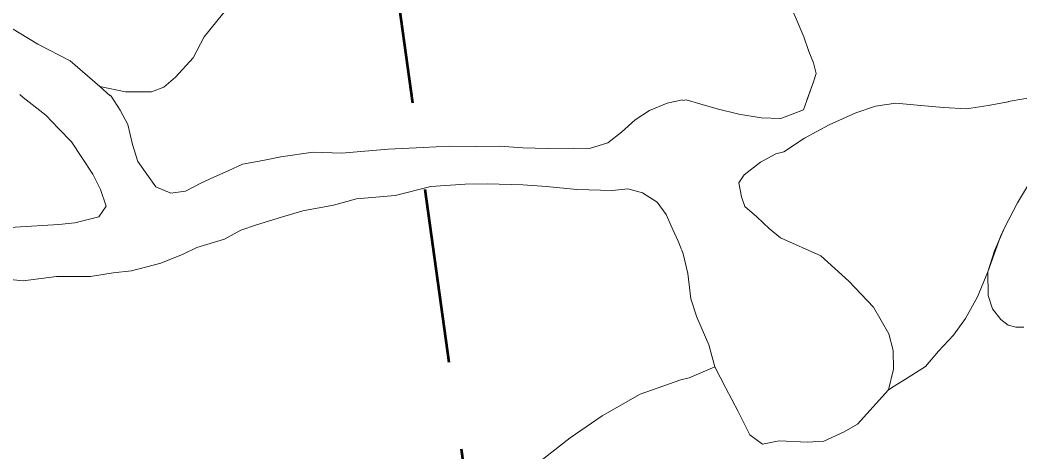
# Model space of a CAD drawing. Extents: x -1643653 to 4543381, y 1624270 to 13878484.
# Drawn here: x 744560 to 747995, y 8920193 to 8921676 of the extents above; entities that cross this region are included whole.
import ezdxf

# ---------------------------------------------------------------- set-up
doc = ezdxf.new("R2010")
doc.units = 0
doc.header["$LTSCALE"] = 200
doc.linetypes.add('MEDIUM_DASHED', pattern=[4.5, 3, -1.5])
for name, color, linetype, lineweight in [('1', 7, 'Continuous', 13), ('27', 7, 'Continuous', 53), ('29', 7, 'Continuous', 13)]:
    doc.layers.add(name, color=color, linetype=linetype, lineweight=lineweight)

msp = doc.modelspace()

# ---------------------------------------------------------------- linework, layer by layer
at = {"layer": '1', "lineweight": 25}
msp.add_spline([(814781, 9009175.5), (814787.2, 9009173.4), (814796.9, 9009173.4), (814799.4, 9009172.4), (814805.1, 9009174.5), (814805.6, 9009176.5), (814811.7, 9009179.5), (814811.7, 9009179.5), (814801.5, 9009181), (814790.7, 9009181.5), (814784.1, 9009183.1), (814777.4, 9009185.1), (814778.4, 9009175.5)], degree=3, dxfattribs=at)
at = {"layer": '27', "linetype": 'MEDIUM_DASHED'}
msp.add_lwpolyline([(746115.6, 8927478.8), (745575.7, 8923768.8), (746223.3, 8919149.6)], dxfattribs=at)
at = {"layer": '29'}
msp.add_line((747263.3, 8921400.5), (747286.7, 8921463.8), dxfattribs=at)
for points in [[(744834.5, 8921447.4), (744922.3, 8921429), (745011.8, 8921429), (745054.5, 8921444.9), (745094, 8921479.9), (745155.4, 8921545.7), (745193.4, 8921617.7), (745256.1, 8921695.5), (745332.1, 8921780.8), (745393.7, 8921849.6), (745463.4, 8921922.1), (745547.9, 8922016.3), (745659.6, 8922147.6), (745742.1, 8922239.9), (745831.4, 8922327.1), (745921.2, 8922433.2), (745995.3, 8922544.8), (746069.8, 8922664.9), (746117.1, 8922770.3), (746162.2, 8922861.2), (746179.8, 8922946.1), (746171.2, 8923030.1), (746162.1, 8923070.5), (746133.9, 8923131.5)], [(744834.5, 8921447.4), (744922.3, 8921429), (745011.8, 8921429), (745054.5, 8921444.9), (745094, 8921479.9), (745155.4, 8921545.7), (745193.4, 8921617.7), (745256.1, 8921695.5), (745332.1, 8921780.8), (745393.7, 8921849.6), (745463.4, 8921922.1), (745547.9, 8922016.3), (745659.6, 8922147.6), (745742.1, 8922239.9), (745831.4, 8922327.1), (745921.2, 8922433.2), (745995.3, 8922544.8), (746069.8, 8922664.9), (746117.1, 8922770.3), (746162.2, 8922861.2), (746179.8, 8922946.1), (746171.2, 8923030.1), (746162.1, 8923070.5), (746133.9, 8923131.5)], [(747152.1, 8922101), (747163.2, 8922067.7), (747173.9, 8921918), (747181.1, 8921785.4), (747223.2, 8921688.3), (747252.4, 8921618.7), (747270.3, 8921567.8), (747285.6, 8921529.1), (747295.1, 8921491.8), (747286.7, 8921463.8)], [(747152.1, 8922101), (747163.2, 8922067.7), (747173.9, 8921918), (747181.1, 8921785.4), (747223.2, 8921688.3), (747252.4, 8921618.7), (747270.3, 8921567.8), (747285.6, 8921529.1), (747295.1, 8921491.8), (747286.7, 8921463.8), (747263.3, 8921399.4)], [(745256.1, 8921695.5), (745193.4, 8921617.7), (745155.4, 8921545.7), (745094, 8921479.9), (745054.5, 8921444.9), (745011.8, 8921429), (744922.3, 8921429), (744834.5, 8921447.4), (744869.7, 8921416.2)], [(744869.7, 8921416.2), (744834.5, 8921447.4), (744733.1, 8921535.7), (744622, 8921593.2), (744499.5, 8921667.8)], [(744869.7, 8921416.2), (744834.5, 8921447.4), (744733.1, 8921535.7), (744622, 8921593.2), (744499.5, 8921667.8)], [(744559.5, 8921419.9), (744571, 8921409.8), (744649.5, 8921348.9), (744693.2, 8921303.6), (744737.1, 8921257.3), (744772.8, 8921204.1), (744810.7, 8921147.3), (744837.3, 8921094.4), (744856.6, 8921036.9), (744831.2, 8921000.7), (744748.4, 8920979.2), (744694, 8920974.3), (744543.6, 8920965.3), (744342.6, 8920937.2), (744163.6, 8920939.6), (744061, 8920956.5), (743959.8, 8920986.4), (743854.4, 8921007.8), (743753.7, 8921034), (743663.1, 8921064.2), (743580.8, 8921090), (743491, 8921130.9), (743405.1, 8921174.8)], [(744559.5, 8921419.9), (744571, 8921409.8), (744649.5, 8921348.9), (744693.2, 8921303.6), (744737.1, 8921257.3), (744772.8, 8921204.1), (744810.7, 8921147.3), (744837.3, 8921094.4), (744856.6, 8921036.9), (744831.2, 8921000.7), (744748.4, 8920979.2), (744694, 8920974.3), (744543.6, 8920965.3), (744342.6, 8920937.2), (744163.6, 8920939.6), (744061, 8920956.5), (743959.8, 8920986.4), (743854.4, 8921007.8), (743753.7, 8921034), (743663.1, 8921064.2), (743580.8, 8921090), (743491, 8921130.9), (743405.1, 8921174.8), (743405.6, 8921175)], [(746836.6, 8921401.7), (746783.9, 8921390.5), (746722.7, 8921365.2), (746674, 8921333), (746626.5, 8921291.1), (746579.7, 8921254.7), (746516.8, 8921234.8), (746460.4, 8921235.5), (746372.7, 8921234.6), (746288.2, 8921237.1), (746207.6, 8921242.9), (746128.1, 8921241.2), (746035.1, 8921243.3), (745945.2, 8921238.6), (745825.4, 8921232.2), (745664.9, 8921219.3), (745567, 8921222.1), (745456.9, 8921206), (745395, 8921193.4), (745325.2, 8921180.6), (745275.8, 8921158.7), (745226.1, 8921136.6), (745183.4, 8921116.7), (745128.5, 8921088.8), (745078.6, 8921081.5), (745026.8, 8921103), (744964.7, 8921190.7), (744946.3, 8921248.3), (744931, 8921317.8), (744904.6, 8921367), (744873.2, 8921414.2), (744869.2, 8921417.8)], [(746836.6, 8921401.7), (746783.9, 8921390.5), (746722.7, 8921365.2), (746674, 8921333), (746626.5, 8921291.1), (746579.7, 8921254.7), (746516.8, 8921234.8), (746460.4, 8921235.5), (746372.7, 8921234.6), (746288.2, 8921237.1), (746207.6, 8921242.9), (746128.1, 8921241.2), (746035.1, 8921243.3), (745945.2, 8921238.6), (745825.4, 8921232.2), (745664.9, 8921219.3), (745567, 8921222.1), (745456.9, 8921206), (745395, 8921193.4), (745325.2, 8921180.6), (745275.8, 8921158.7), (745226.1, 8921136.6), (745183.4, 8921116.7), (745128.5, 8921088.8), (745078.6, 8921081.5), (745026.8, 8921103), (744964.7, 8921190.7), (744946.3, 8921248.3), (744931, 8921317.8), (744904.6, 8921367), (744873.2, 8921414.2), (744869.2, 8921417.8)], [(747173.9, 8921338), (747106.3, 8921340.3), (747029.4, 8921352.8), (746955.5, 8921370.6), (746896.2, 8921388.4), (746849.1, 8921402.1), (746837.1, 8921399.5)], [(747173.9, 8921338), (747106.3, 8921340.3), (747029.4, 8921352.8), (746955.5, 8921370.6), (746896.2, 8921388.4), (746849.1, 8921402.1), (746837.1, 8921399.5)], [(747173.9, 8921338), (747251.4, 8921367.2), (747263.3, 8921399.4)], [(747263.3, 8921399.4), (747251.4, 8921367.2), (747173.9, 8921338)], [(747184.8, 8921223.5), (747255.4, 8921270.2), (747339.9, 8921315.6), (747431.2, 8921357.2), (747499.6, 8921379.8), (747569.5, 8921390.7), (747655.1, 8921382.3), (747733.2, 8921376.2), (747812.1, 8921371.4), (747886.4, 8921382.4), (747954.7, 8921394.7)], [(747954.7, 8921394.7), (747886.4, 8921382.4), (747812.1, 8921371.4), (747733.2, 8921376.2), (747655.1, 8921382.3), (747569.5, 8921390.7), (747499.6, 8921379.8), (747431.2, 8921357.2), (747339.9, 8921315.6), (747255.4, 8921270.2), (747184.8, 8921223.5)], [(748222.8, 8921392.9), (748233.9, 8921386.7), (748245.8, 8921372), (748247, 8921355.2), (748239.2, 8921323.3), (748199.6, 8921278.4), (748134, 8921223.4), (748085.1, 8921184.4), (748035.3, 8921128.8), (747986.7, 8921048.7), (747942.1, 8920962.1), (747907.9, 8920883.9), (747884.5, 8920811.1), (747849.7, 8920725.4), (747808.5, 8920651.8), (747766.5, 8920594.4), (747715, 8920539.1), (747671, 8920486.8), (747602.1, 8920443.3), (747563.3, 8920419.1), (747543.6, 8920406.7)], [(747929, 8920932.2), (747942.1, 8920962.1), (747986.7, 8921048.7), (748035.3, 8921128.8), (748085.1, 8921184.4), (748134, 8921223.4), (748199.6, 8921278.4), (748239.2, 8921323.3), (748247, 8921355.2), (748245.8, 8921372), (748233.9, 8921386.7), (748222.8, 8921392.9), (748222.8, 8921394.1)], [(748222.8, 8921394.1), (748216.5, 8921397.6), (748194.8, 8921404.4), (748168.4, 8921410.1), (748111.9, 8921416.9), (748008.6, 8921405.6), (747955, 8921395.9), (747954.7, 8921394.7)], [(747955, 8921395.9), (748008.6, 8921405.6), (748111.9, 8921416.9), (748168.4, 8921410.1), (748194.8, 8921404.4), (748216.5, 8921397.6), (748222.8, 8921394.1)], [(747173, 8920927.8), (747134.5, 8920958.8), (747092, 8920999.8), (747050.3, 8921035.7), (747038.7, 8921068.9), (747029.5, 8921116.5), (747047.9, 8921144.8), (747104.5, 8921187.9), (747156.5, 8921217.1), (747184.8, 8921223.5)], [(747184.8, 8921223.5), (747156.5, 8921217.1), (747104.5, 8921187.9), (747047.9, 8921144.8), (747029.5, 8921116.5), (747038.7, 8921068.9), (747050.3, 8921035.7), (747092, 8920999.8), (747134.5, 8920958.8), (747173, 8920927.8)], [(744516.2, 8920786.5), (744571.3, 8920781.1), (744685.9, 8920794.9), (744802.9, 8920796), (744880.6, 8920808), (744943.6, 8920815.1), (745044.6, 8920841.3), (745121.4, 8920872.3), (745168.1, 8920894.5), (745262.4, 8920923.7), (745318.7, 8920954.8), (745373.1, 8920972.7), (745459.2, 8920998.7), (745532.2, 8921020.5), (745637.5, 8921040.2), (745716.5, 8921062.2), (745848.6, 8921073.5), (745971.5, 8921104.2), (746089.6, 8921112.3), (746166.2, 8921113.3), (746287.5, 8921110.3), (746368.7, 8921104.8), (746473.7, 8921093.9), (746596.2, 8921090.9), (746648.6, 8921096.8), (746699.2, 8921082.3), (746748.7, 8921050.1), (746780.1, 8921008.6), (746801.2, 8920961.9), (746821.6, 8920917.2), (746833.2, 8920888.5)], [(744516.2, 8920786.5), (744571.3, 8920781.1), (744685.9, 8920794.9), (744802.9, 8920796), (744880.6, 8920808), (744943.6, 8920815.1), (745044.6, 8920841.3), (745121.4, 8920872.3), (745168.1, 8920894.5), (745262.4, 8920923.7), (745318.7, 8920954.8), (745373.1, 8920972.7), (745459.2, 8920998.7), (745532.2, 8921020.5), (745637.5, 8921040.2), (745716.5, 8921062.2), (745848.6, 8921073.5), (745971.5, 8921104.2), (746089.6, 8921112.3), (746166.2, 8921113.3), (746287.5, 8921110.3), (746368.7, 8921104.8), (746473.7, 8921093.9), (746596.2, 8921090.9), (746648.6, 8921096.8), (746699.2, 8921082.3), (746748.7, 8921050.1), (746780.1, 8921008.6), (746801.2, 8920961.9), (746821.6, 8920917.2), (746833.2, 8920888.5)], [(747543.6, 8920406.7), (747561.3, 8920476.9), (747560, 8920540.9), (747544.9, 8920598.9), (747492.1, 8920689.6), (747407.5, 8920779.1), (747311.3, 8920866.4), (747173, 8920927.8)], [(747173, 8920927.8), (747311.3, 8920866.4), (747407.5, 8920779.1)], [(747766.5, 8920594.4), (747808.5, 8920651.8), (747849.7, 8920725.4), (747884.5, 8920811.1), (747929, 8920932.2)], [(746833.7, 8920886.3), (746839, 8920873.1), (746854, 8920805.4), (746865.3, 8920719.1), (746885.3, 8920655.9), (746926.6, 8920561), (746947.4, 8920484.8), (746984.2, 8920414.2), (747027, 8920332.4), (747067.1, 8920252.3), (747111.1, 8920220.1)], [(746833.7, 8920886.3), (746839, 8920873.1), (746854, 8920805.4), (746865.3, 8920719.1), (746885.3, 8920655.9), (746926.6, 8920561), (746947.4, 8920484.8)], [(747543.6, 8920406.7), (747563.3, 8920419.1), (747602.1, 8920443.3), (747671, 8920486.8), (747715, 8920539.1), (747766.5, 8920594.4), (747808.5, 8920651.8), (747849.7, 8920725.4), (747884.5, 8920811.1)], [(747884.5, 8920811.1), (747885.8, 8920729.8), (747900.9, 8920684.1), (747929.7, 8920648.3), (747954.5, 8920627.8), (747981.5, 8920621.1), (748008.5, 8920621.2)], [(747884.5, 8920811.1), (747885.8, 8920729.8), (747900.9, 8920684.1), (747929.7, 8920648.3), (747954.5, 8920627.8), (747981.5, 8920621.1), (748008.5, 8920621.2)], [(747407.5, 8920779.1), (747492.1, 8920689.6), (747544.9, 8920598.9), (747560, 8920540.9), (747561.3, 8920476.9), (747543.6, 8920406.7)], [(747602.1, 8920443.3), (747671, 8920486.8), (747715, 8920539.1), (747766.5, 8920594.4)], [(746947.4, 8920484.8), (746858.5, 8920447.5), (746830.2, 8920440.1)], [(746830.2, 8920440.1), (746858.5, 8920447.5), (746947.4, 8920484.8)], [(746947.4, 8920484.8), (746858.5, 8920447.5), (746830.2, 8920440.1)], [(746947.4, 8920484.8), (746984.2, 8920414.2), (747027, 8920332.4), (747067.1, 8920252.3), (747111.1, 8920220.1)], [(746830.2, 8920440.1), (746691.1, 8920391.6), (746559.7, 8920316.8), (746449.7, 8920241.9), (746334.6, 8920150.9), (746238.5, 8920035.2), (746199.1, 8919941), (746180.9, 8919882.8)], [(746180.9, 8919882.8), (746199.1, 8919941), (746238.5, 8920035.2), (746334.6, 8920150.9), (746449.7, 8920241.9), (746559.7, 8920316.8), (746691.1, 8920391.6), (746830.2, 8920440.1)], [(746830.2, 8920440.1), (746691.1, 8920391.6), (746559.7, 8920316.8), (746449.7, 8920241.9), (746334.6, 8920150.9), (746238.5, 8920035.2), (746199.1, 8919941), (746180.9, 8919882.8)], [(747543.6, 8920406.7), (747563.3, 8920419.1), (747602.1, 8920443.3)], [(747111.1, 8920220.1), (747168.2, 8920231.5), (747265.3, 8920226.9), (747321.5, 8920230.6), (747391.6, 8920262.6), (747437.4, 8920288.5), (747543.6, 8920406.7)], [(747111.1, 8920220.1), (747168.2, 8920231.5), (747265.3, 8920226.9), (747321.5, 8920230.6), (747391.6, 8920262.6), (747437.4, 8920288.5), (747543.6, 8920406.7)]]:
    msp.add_lwpolyline(points, dxfattribs=at)

doc.saveas('drawing.dxf')
